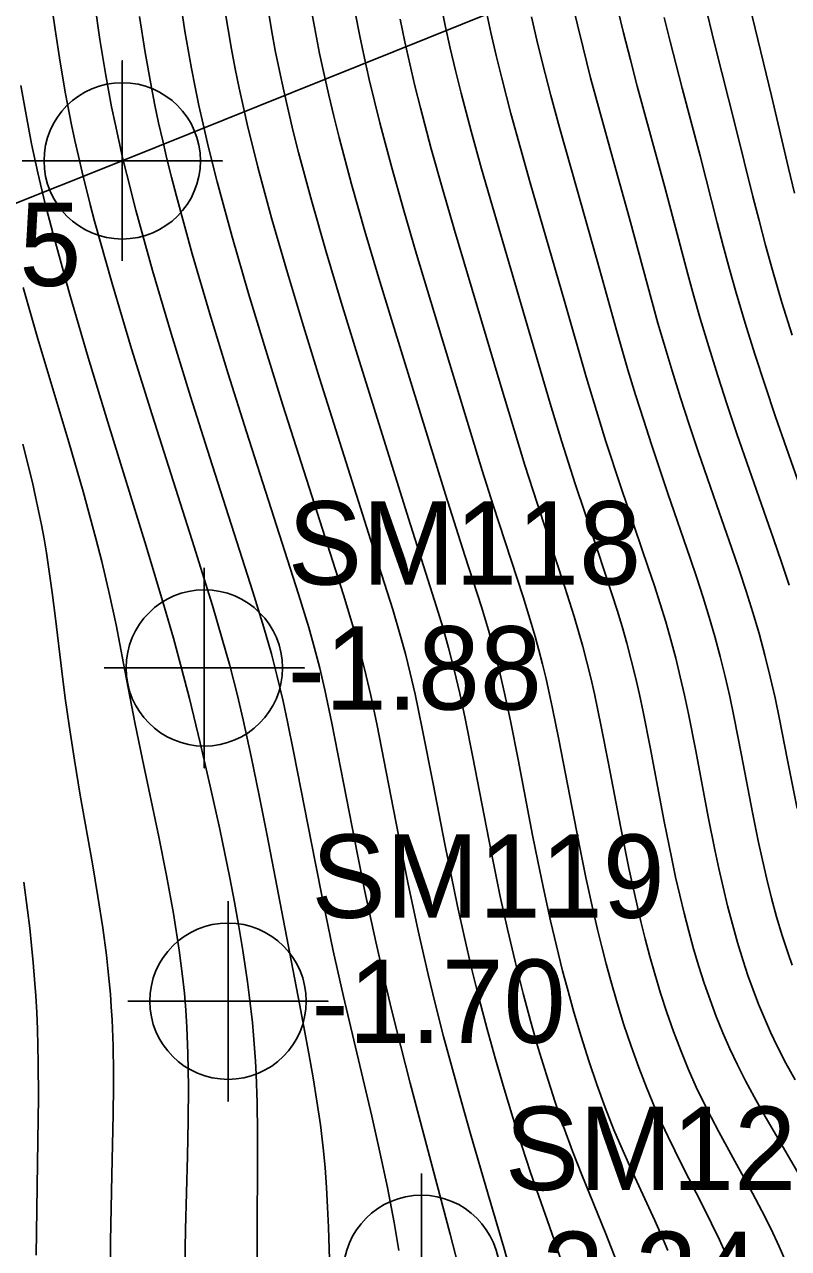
# Model space of a CAD drawing. Extents: x 2602990 to 2605851, y 618069 to 619180.
# Drawn here: x 2604088.85 to 2604111.75, y 618656.17 to 618692.88 of the extents above; entities that cross this region are included whole.
import ezdxf

# ---------------------------------------------------------------- set-up
doc = ezdxf.new("R2010")
doc.units = 0
for name, color, linetype in [('DTM Contours Major', 7, 'Continuous'), ('DTM Contours Minor', 7, 'Continuous'), ('Exist DTM Breakline Underwater Cogo Number', 7, 'Continuous'), ('Exist DTM Regular Point Underwater CELL', 7, 'Continuous'), ('Exist DTM Regular Point Underwater Cogo Elevation', 7, 'Continuous'), ('Exist DTM Regular Point Underwater Cogo Number', 7, 'Continuous'), ('Exist Structure Major Deck Tunnel Box Culvert', 7, 'Continuous'), ('Exist Structure Major Deck Tunnel Box Culvert Cogo Point CELL', 7, 'Continuous')]:
    doc.layers.add(name, color=color, linetype=linetype)

# ---------------------------------------------------------------- blocks, each defined once
blk = doc.blocks.new('EXIST STRUCTURE MAJOR DECK TUNNEL BOX CULVERT COGO POINT')
at = {"layer": 'Exist Structure Major Deck Tunnel Box Culvert Cogo Point CELL'}
blk.add_lwpolyline([(-0.06, 0), (0.06, 0), (0, 0), (0, 0.06), (0, -0.06)], dxfattribs=at)
blk.add_circle((0, 0), 0.04688, dxfattribs=at)

msp = doc.modelspace()

# ---------------------------------------------------------------- linework, layer by layer
at = {"layer": 'DTM Contours Major'}
for points in [[(2604089.62, 618693.765), (2604089.767, 618692.73), (2604089.92, 618691.746), (2604090.082, 618690.797), (2604090.261, 618689.867), (2604090.359, 618689.397), (2604090.464, 618688.926), (2604090.575, 618688.451), (2604090.817, 618687.479), (2604090.949, 618686.977), (2604091.472, 618685.114), (2604092.06, 618683.153), (2604092.678, 618681.167), (2604093.875, 618677.402), (2604094.482, 618675.45), (2604094.767, 618674.488), (2604094.999, 618673.653), (2604095.221, 618672.79), (2604095.402, 618672.026), (2604095.646, 618670.923), (2604095.886, 618669.759), (2604096.123, 618668.558), (2604097.088, 618663.506), (2604097.371, 618662.016), (2604097.5, 618661.293), (2604097.616, 618660.584), (2604097.718, 618659.884), (2604097.801, 618659.192), (2604097.858, 618658.597), (2604097.902, 618658.003), (2604097.935, 618657.407), (2604097.961, 618656.806), (2604098.036, 618654.56)], [(2604102.674, 618693.336), (2604102.827, 618692.637), (2604102.988, 618691.95), (2604103.156, 618691.271), (2604103.431, 618690.213), (2604103.718, 618689.165), (2604104.01, 618688.134), (2604105.037, 618684.582), (2604105.686, 618682.308), (2604105.85, 618681.755), (2604106.062, 618681.062), (2604106.279, 618680.375), (2604106.724, 618679.017), (2604107.548, 618676.589), (2604107.729, 618676.046), (2604107.903, 618675.506), (2604108.069, 618674.967), (2604108.223, 618674.428), (2604108.371, 618673.872), (2604108.507, 618673.316), (2604108.633, 618672.76), (2604108.751, 618672.204), (2604108.97, 618671.094), (2604109.344, 618669.113), (2604109.54, 618668.126), (2604109.66, 618667.565), (2604109.787, 618667.005), (2604109.922, 618666.448), (2604110.067, 618665.893), (2604110.223, 618665.343), (2604110.39, 618664.799), (2604110.535, 618664.362), (2604110.689, 618663.929), (2604110.854, 618663.501), (2604111.029, 618663.076), (2604111.215, 618662.654), (2604111.414, 618662.236), (2604111.672, 618661.732), (2604111.947, 618661.233)]]:
    msp.add_lwpolyline(points, dxfattribs=at)
at = {"layer": 'DTM Contours Minor'}
for points in [[(2604096.051, 618693.958), (2604096.253, 618692.715), (2604096.367, 618692.1), (2604096.489, 618691.491), (2604096.619, 618690.885), (2604096.758, 618690.278), (2604096.906, 618689.665), (2604097.063, 618689.044), (2604097.46, 618687.566), (2604097.891, 618686.056), (2604098.339, 618684.552), (2604098.787, 618683.089), (2604100.356, 618678.066), (2604101.2, 618675.416), (2604101.385, 618674.807), (2604101.561, 618674.186), (2604101.73, 618673.528), (2604101.894, 618672.819), (2604102.055, 618672.062), (2604102.286, 618670.904), (2604102.763, 618668.433), (2604102.933, 618667.58), (2604103.11, 618666.728), (2604103.325, 618665.749), (2604103.553, 618664.781), (2604103.796, 618663.816), (2604104.016, 618662.997), (2604104.249, 618662.182), (2604104.492, 618661.377), (2604104.744, 618660.59), (2604105.005, 618659.826), (2604105.272, 618659.093), (2604105.55, 618658.381), (2604106.271, 618656.613), (2604106.433, 618656.204), (2604106.59, 618655.791)], [(2604093.485, 618693.827), (2604093.659, 618692.679), (2604093.853, 618691.562), (2604093.962, 618691.003), (2604094.078, 618690.445), (2604094.202, 618689.886), (2604094.334, 618689.321), (2604094.475, 618688.747), (2604094.625, 618688.162), (2604095.074, 618686.513), (2604095.568, 618684.81), (2604096.083, 618683.107), (2604096.596, 618681.46), (2604098.408, 618675.773), (2604098.663, 618674.941), (2604098.859, 618674.261), (2604099.043, 618673.555), (2604099.227, 618672.755), (2604099.415, 618671.853), (2604099.757, 618670.108), (2604100.137, 618668.154), (2604100.34, 618667.143), (2604100.648, 618665.693), (2604100.947, 618664.388), (2604101.158, 618663.522), (2604101.411, 618662.533), (2604101.674, 618661.547), (2604101.943, 618660.57), (2604102.214, 618659.613), (2604102.747, 618657.791), (2604103.218, 618656.196), (2604103.485, 618655.235)], [(2604101.319, 618693.546), (2604101.461, 618692.851), (2604101.612, 618692.168), (2604101.771, 618691.494), (2604101.937, 618690.823), (2604102.237, 618689.681), (2604102.551, 618688.545), (2604102.873, 618687.423), (2604103.981, 618683.659), (2604104.606, 618681.511), (2604104.957, 618680.358), (2604105.358, 618679.107), (2604105.963, 618677.292), (2604106.296, 618676.298), (2604106.614, 618675.313), (2604106.762, 618674.821), (2604106.903, 618674.327), (2604107.038, 618673.815), (2604107.163, 618673.3), (2604107.281, 618672.781), (2604107.393, 618672.26), (2604107.603, 618671.207), (2604108.026, 618668.975), (2604108.25, 618667.856), (2604108.367, 618667.31), (2604108.49, 618666.767), (2604108.62, 618666.227), (2604108.758, 618665.691), (2604108.906, 618665.158), (2604109.063, 618664.631), (2604109.225, 618664.125), (2604109.398, 618663.625), (2604109.583, 618663.13), (2604109.781, 618662.64), (2604109.992, 618662.154), (2604110.218, 618661.674), (2604110.461, 618661.196), (2604110.716, 618660.721), (2604110.981, 618660.248), (2604111.531, 618659.306), (2604112.144, 618658.259)], [(2604105.258, 618693.575), (2604105.422, 618692.867), (2604105.59, 618692.175), (2604105.818, 618691.282), (2604106.051, 618690.408), (2604106.52, 618688.709), (2604106.98, 618687.06), (2604107.662, 618684.55), (2604107.838, 618683.922), (2604108.02, 618683.291), (2604108.262, 618682.491), (2604108.515, 618681.685), (2604108.776, 618680.879), (2604109.045, 618680.074), (2604109.591, 618678.482), (2604110.05, 618677.168), (2604110.271, 618676.521), (2604110.484, 618675.879), (2604110.684, 618675.243), (2604110.87, 618674.61), (2604111.044, 618673.962), (2604111.202, 618673.318), (2604111.346, 618672.68), (2604111.48, 618672.049), (2604111.724, 618670.814), (2604112.005, 618669.369)], [(2604109.234, 618693.543), (2604109.546, 618692.266), (2604110.163, 618689.823), (2604110.682, 618687.721), (2604110.866, 618686.997), (2604111.061, 618686.259), (2604111.27, 618685.508), (2604111.555, 618684.542), (2604111.863, 618683.565)], [(2604090.953, 618693.483), (2604091.108, 618692.427), (2604091.276, 618691.408), (2604091.461, 618690.41), (2604091.564, 618689.906), (2604091.673, 618689.402), (2604091.79, 618688.893), (2604091.914, 618688.377), (2604092.185, 618687.314), (2604092.686, 618685.503), (2604093.244, 618683.613), (2604093.827, 618681.718), (2604094.405, 618679.892), (2604095.697, 618675.86), (2604096.024, 618674.793), (2604096.249, 618674.006), (2604096.425, 618673.326), (2604096.598, 618672.581), (2604096.731, 618671.961), (2604096.921, 618671.03), (2604097.559, 618667.768), (2604097.791, 618666.605), (2604098.106, 618665.098), (2604098.411, 618663.729), (2604099.256, 618660.134), (2604099.499, 618659.059), (2604099.726, 618657.996), (2604099.928, 618656.948), (2604100.072, 618656.108)], [(2604094.855, 618693.318), (2604095.053, 618692.139), (2604095.164, 618691.552), (2604095.283, 618690.969), (2604095.41, 618690.386), (2604095.546, 618689.799), (2604095.69, 618689.206), (2604095.844, 618688.601), (2604096.267, 618687.038), (2604096.728, 618685.432), (2604097.21, 618683.828), (2604097.69, 618682.273), (2604099.473, 618676.64), (2604099.886, 618675.33), (2604100.121, 618674.539), (2604100.269, 618674), (2604100.414, 618673.423), (2604100.557, 618672.798), (2604100.773, 618671.764), (2604101.096, 618670.11), (2604101.448, 618668.297), (2604101.635, 618667.365), (2604101.829, 618666.434), (2604102.035, 618665.5), (2604102.251, 618664.575), (2604102.48, 618663.653), (2604102.717, 618662.75), (2604102.965, 618661.85), (2604103.222, 618660.962), (2604103.485, 618660.094), (2604103.752, 618659.253), (2604104.02, 618658.449), (2604104.458, 618657.201), (2604104.798, 618656.231), (2604105.044, 618655.492)], [(2604097.453, 618693.288), (2604097.57, 618692.644), (2604097.695, 618692.01), (2604097.828, 618691.381), (2604097.97, 618690.754), (2604098.121, 618690.124), (2604098.281, 618689.488), (2604098.653, 618688.094), (2604099.054, 618686.68), (2604099.47, 618685.274), (2604099.886, 618683.902), (2604101.465, 618678.778), (2604102.049, 618676.956), (2604102.543, 618675.414), (2604102.755, 618674.714), (2604102.857, 618674.359), (2604102.955, 618673.997), (2604103.052, 618673.616), (2604103.237, 618672.825), (2604103.414, 618671.99), (2604103.643, 618670.84), (2604104.079, 618668.568), (2604104.233, 618667.79), (2604104.393, 618667.015), (2604104.616, 618666.001), (2604104.854, 618664.997), (2604104.979, 618664.498), (2604105.111, 618663.999), (2604105.315, 618663.261), (2604105.532, 618662.527), (2604105.761, 618661.803), (2604106.002, 618661.092), (2604106.253, 618660.4), (2604106.516, 618659.73), (2604106.681, 618659.335), (2604107.019, 618658.569), (2604107.739, 618657.008), (2604107.939, 618656.56), (2604108.134, 618656.108)], [(2604098.774, 618693.185), (2604098.902, 618692.525), (2604099.038, 618691.873), (2604099.184, 618691.227), (2604099.337, 618690.581), (2604099.5, 618689.932), (2604099.848, 618688.622), (2604100.219, 618687.303), (2604100.603, 618685.993), (2604101.361, 618683.485), (2604102.568, 618679.506), (2604102.899, 618678.458), (2604103.794, 618675.712), (2604104.039, 618674.92), (2604104.156, 618674.521), (2604104.268, 618674.116), (2604104.377, 618673.691), (2604104.482, 618673.259), (2604104.68, 618672.369), (2604104.87, 618671.44), (2604105.396, 618668.702), (2604105.535, 618667.999), (2604105.679, 618667.297), (2604105.907, 618666.254), (2604106.028, 618665.737), (2604106.155, 618665.222), (2604106.287, 618664.709), (2604106.425, 618664.198), (2604106.615, 618663.538), (2604106.817, 618662.883), (2604107.032, 618662.236), (2604107.259, 618661.6), (2604107.499, 618660.976), (2604107.753, 618660.368), (2604107.944, 618659.942), (2604108.141, 618659.523), (2604108.546, 618658.704), (2604109.204, 618657.412), (2604109.446, 618656.925), (2604109.678, 618656.435), (2604109.897, 618655.941)], [(2604106.638, 618693.327), (2604106.805, 618692.631), (2604107.01, 618691.821), (2604107.216, 618691.031), (2604108.039, 618687.998), (2604108.73, 618685.395), (2604108.912, 618684.734), (2604109.103, 618684.065), (2604109.359, 618683.21), (2604109.63, 618682.345), (2604109.912, 618681.476), (2604110.204, 618680.605), (2604110.5, 618679.738), (2604111.301, 618677.457), (2604111.542, 618676.758), (2604111.773, 618676.065)], [(2604110.59, 618693.419), (2604111.238, 618690.734), (2604111.745, 618688.567), (2604111.925, 618687.818)], [(2604092.291, 618693.122), (2604092.461, 618692.043), (2604092.651, 618690.988), (2604092.757, 618690.457), (2604092.87, 618689.925), (2604092.991, 618689.39), (2604093.119, 618688.849), (2604093.256, 618688.298), (2604093.402, 618687.734), (2604093.878, 618686.001), (2604094.405, 618684.201), (2604094.955, 618682.399), (2604095.501, 618680.661), (2604097.061, 618675.792), (2604097.368, 618674.791), (2604097.545, 618674.171), (2604097.699, 618673.578), (2604097.852, 618672.927), (2604098.063, 618671.929), (2604098.423, 618670.089), (2604098.832, 618667.982), (2604099.055, 618666.879), (2604099.377, 618665.364), (2604099.655, 618664.146), (2604099.849, 618663.333), (2604100.125, 618662.229), (2604100.41, 618661.127), (2604101.613, 618656.605), (2604101.85, 618655.668)], [(2604100.11, 618693.036), (2604100.249, 618692.363), (2604100.398, 618691.698), (2604100.554, 618691.038), (2604100.719, 618690.377), (2604101.042, 618689.151), (2604101.385, 618687.924), (2604101.737, 618686.709), (2604103.08, 618682.211), (2604103.522, 618680.72), (2604103.848, 618679.661), (2604104.212, 618678.527), (2604105.045, 618676.006), (2604105.326, 618675.12), (2604105.458, 618674.674), (2604105.584, 618674.225), (2604105.706, 618673.757), (2604105.822, 618673.283), (2604105.931, 618672.804), (2604106.138, 618671.824), (2604106.355, 618670.713), (2604106.711, 618668.837), (2604106.964, 618667.577), (2604107.079, 618667.041), (2604107.199, 618666.509), (2604107.324, 618665.979), (2604107.456, 618665.453), (2604107.595, 618664.929), (2604107.742, 618664.408), (2604107.918, 618663.825), (2604108.105, 618663.248), (2604108.305, 618662.677), (2604108.518, 618662.113), (2604108.745, 618661.558), (2604108.987, 618661.012), (2604109.203, 618660.558), (2604109.429, 618660.11), (2604109.662, 618659.667), (2604110.14, 618658.79), (2604110.671, 618657.827), (2604110.954, 618657.299), (2604111.224, 618656.768), (2604111.475, 618656.235), (2604111.703, 618655.699)], [(2604104.043, 618693.106), (2604104.205, 618692.408), (2604104.373, 618691.722), (2604104.625, 618690.746), (2604104.884, 618689.787), (2604105.411, 618687.918), (2604106.094, 618685.506), (2604106.594, 618683.706), (2604106.937, 618682.52), (2604107.164, 618681.774), (2604107.399, 618681.027), (2604107.64, 618680.283), (2604108.134, 618678.809), (2604108.799, 618676.878), (2604109, 618676.284), (2604109.193, 618675.693), (2604109.375, 618675.106), (2604109.545, 618674.522), (2604109.706, 618673.921), (2604109.852, 618673.322), (2604109.987, 618672.726), (2604110.112, 618672.134), (2604110.342, 618670.965), (2604110.67, 618669.245), (2604110.843, 618668.394), (2604110.967, 618667.819), (2604111.1, 618667.247), (2604111.243, 618666.677), (2604111.395, 618666.114), (2604111.56, 618665.559), (2604111.737, 618665.013), (2604111.86, 618664.663)], [(2604108.02, 618693.091), (2604108.2, 618692.364), (2604108.562, 618690.967), (2604109.099, 618688.936), (2604109.616, 618686.927), (2604109.796, 618686.241), (2604109.985, 618685.544), (2604110.184, 618684.835), (2604110.455, 618683.922), (2604110.745, 618682.994), (2604111.049, 618682.056), (2604111.364, 618681.113), (2604111.686, 618680.172), (2604112.56, 618677.693)], [(2604088.738, 618691.05), (2604088.894, 618690.167), (2604089.063, 618689.302), (2604089.252, 618688.429), (2604089.461, 618687.542), (2604089.694, 618686.627), (2604090.196, 618684.806), (2604090.757, 618682.893), (2604091.349, 618680.95), (2604092.497, 618677.231), (2604093.049, 618675.389), (2604093.311, 618674.47), (2604093.564, 618673.538), (2604093.791, 618672.661), (2604094.118, 618671.332), (2604094.419, 618670.035), (2604094.702, 618668.742), (2604094.854, 618668.016), (2604095.001, 618667.287), (2604095.141, 618666.557), (2604095.273, 618665.83), (2604095.394, 618665.11), (2604095.536, 618664.163), (2604095.598, 618663.692), (2604095.682, 618662.944), (2604095.717, 618662.566), (2604095.747, 618662.183), (2604095.773, 618661.793), (2604095.793, 618661.395), (2604095.821, 618660.542), (2604095.832, 618659.649), (2604095.833, 618658.724), (2604095.821, 618656.802), (2604095.819, 618655.817)], [(2604088.808, 618684.992), (2604089.253, 618683.449), (2604090.173, 618680.354), (2604090.605, 618678.869), (2604090.989, 618677.468), (2604091.165, 618676.776), (2604091.398, 618675.784), (2604091.592, 618674.877), (2604091.819, 618673.719), (2604092.16, 618671.948), (2604092.388, 618670.833), (2604092.873, 618668.52), (2604093.105, 618667.358), (2604093.314, 618666.217), (2604093.489, 618665.115), (2604093.589, 618664.336), (2604093.642, 618663.826), (2604093.685, 618663.317), (2604093.717, 618662.804), (2604093.749, 618662.021), (2604093.762, 618661.03), (2604093.756, 618660.001), (2604093.735, 618658.938), (2604093.677, 618656.737), (2604093.654, 618655.61)], [(2604088.801, 618680.291), (2604089.086, 618679.144), (2604089.183, 618678.714), (2604089.273, 618678.289), (2604089.357, 618677.868), (2604089.434, 618677.45), (2604089.505, 618677.032), (2604089.572, 618676.615), (2604089.682, 618675.843), (2604089.782, 618675.064), (2604089.972, 618673.48), (2604090.072, 618672.672), (2604090.184, 618671.854), (2604090.344, 618670.815), (2604090.52, 618669.769), (2604090.883, 618667.711), (2604091.051, 618666.724), (2604091.197, 618665.783), (2604091.306, 618664.965), (2604091.351, 618664.57), (2604091.39, 618664.181), (2604091.423, 618663.796), (2604091.451, 618663.415), (2604091.473, 618663.03), (2604091.503, 618662.253), (2604091.515, 618661.452), (2604091.515, 618661.037), (2604091.508, 618660.193), (2604091.471, 618658.37), (2604091.428, 618656.387), (2604091.413, 618655.343)], [(2604088.825, 618667.156), (2604088.939, 618666.313), (2604089.004, 618665.776), (2604089.061, 618665.254), (2604089.11, 618664.743), (2604089.152, 618664.24), (2604089.186, 618663.744), (2604089.214, 618663.25), (2604089.235, 618662.752), (2604089.25, 618662.251), (2604089.26, 618661.745), (2604089.265, 618660.702), (2604089.253, 618659.395), (2604089.202, 618655.975)]]:
    msp.add_lwpolyline(points, dxfattribs=at)
at = {"layer": 'Exist DTM Regular Point Underwater CELL'}
for points in [[(2604094.239, 618676.581), (2604094.239, 618670.581), (2604094.239, 618673.581), (2604097.239, 618673.581), (2604091.239, 618673.581)], [(2604094.949, 618666.587), (2604094.949, 618660.587), (2604094.949, 618663.587), (2604097.949, 618663.587), (2604091.949, 618663.587)], [(2604100.746, 618658.424), (2604100.746, 618652.424), (2604100.746, 618655.424), (2604103.746, 618655.424), (2604097.746, 618655.424)]]:
    msp.add_lwpolyline(points, dxfattribs=at)
for centre in [(2604094.239, 618673.581), (2604094.949, 618663.587), (2604100.746, 618655.424)]:
    msp.add_circle(centre, 2.344, dxfattribs=at)
at = {"layer": 'Exist Structure Major Deck Tunnel Box Culvert'}
for p, q in [((2604118.04, 618699.364), (2604091.779, 618688.789)), ((2604118.04, 618699.364), (2604091.779, 618688.789)), ((2604091.779, 618688.789), (2604066.702, 618678.789)), ((2604091.779, 618688.789), (2604066.702, 618678.789))]:
    msp.add_line(p, q, dxfattribs=at)

# ---------------------------------------------------------------- block references
at = {"layer": 'Exist Structure Major Deck Tunnel Box Culvert Cogo Point CELL', "xscale": 50, "yscale": 50}
msp.add_blockref('EXIST STRUCTURE MAJOR DECK TUNNEL BOX CULVERT COGO POINT', (2604091.779, 618688.789), dxfattribs=at)

# ---------------------------------------------------------------- texts
at = {"layer": 'Exist DTM Breakline Underwater Cogo Number'}
msp.add_text('625', height=2.5, dxfattribs=at).set_placement((2604084.973, 618685.036))
at = {"layer": 'Exist DTM Regular Point Underwater Cogo Elevation'}
for s, p in [('-1.88', (2604096.739, 618672.331)), ('-1.70', (2604097.449, 618662.337)), ('-2.24', (2604103.246, 618654.174))]:
    msp.add_text(s, height=2.5, dxfattribs=at).set_placement(p)
at = {"layer": 'Exist DTM Regular Point Underwater Cogo Number'}
for s, p in [('SM118', (2604096.739, 618676.081)), ('SM119', (2604097.449, 618666.087)), ('SM120', (2604103.246, 618657.924))]:
    msp.add_text(s, height=2.5, dxfattribs=at).set_placement(p)

doc.saveas('drawing.dxf')
